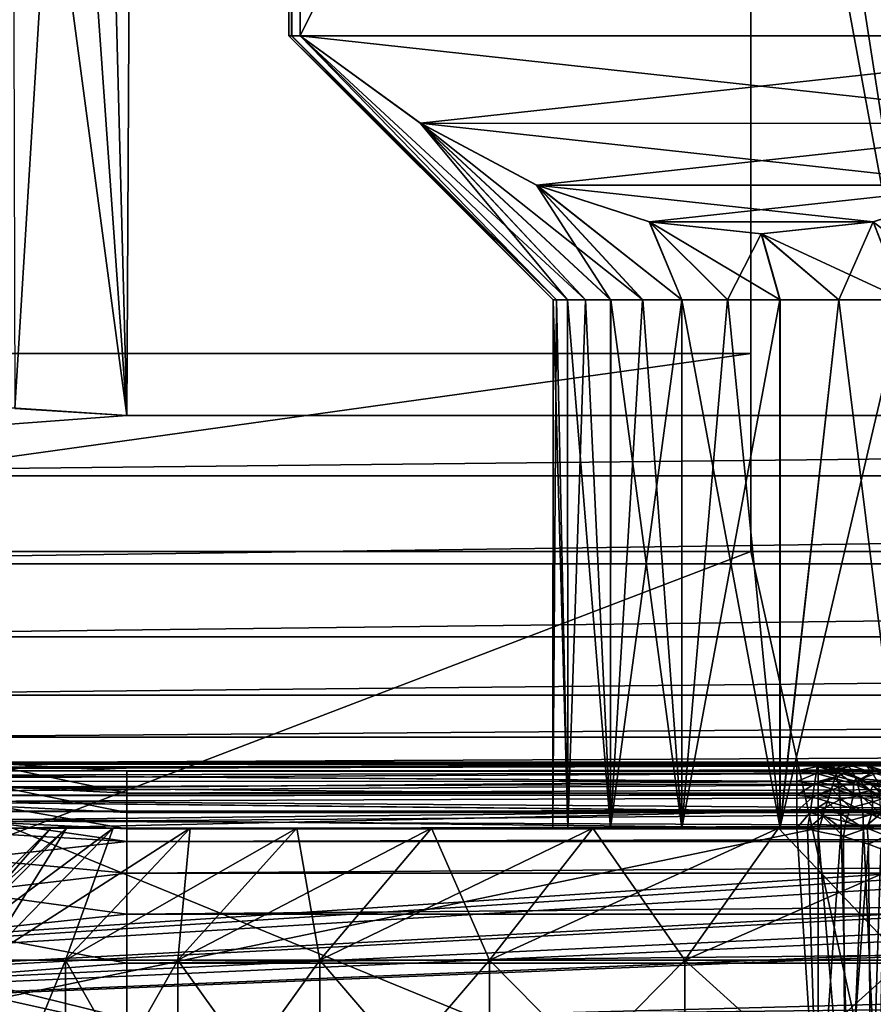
# Model space of a CAD drawing. Header units: metres. Extents: x -205 to 205, y -104 to 104.
# Tile 450 of 656: x -150.04 to -143.58, y 43.71 to 51.17. Entities that reach past the tile are written whole.
import ezdxf

# ---------------------------------------------------------------- set-up
doc = ezdxf.new("R2010")
doc.units = ezdxf.units.M
doc.layers.add('solid_01_2-CONSUMER_EHM_BOX_SW0001', color=7, linetype='CONTINUOUS')

msp = doc.modelspace()

# ---------------------------------------------------------------- linework, layer by layer
at = {"layer": 'solid_01_2-CONSUMER_EHM_BOX_SW0001'}
for points in [[(-200.010849, -74.958488), (-200.010773, 75.041512), (-0.010778, 75.04142)], [(-0.010849, -74.95858), (-200.010849, -74.958488), (-0.010778, 75.04142)], [(-147.999741, 51.048866, 24.502483), (-147.997742, 65.049026, 24.502483), (-147.976456, 65.049026, 23.649761)], [(-147.999741, 51.048866, 24.502483), (-147.97821, 51.048862, 25.355196), (-147.997742, 65.049026, 24.502483)], [(-147.978455, 51.048862, 23.649761), (-147.999741, 51.048866, 24.502483), (-147.976456, 65.049026, 23.649761)], [(-147.97821, 51.048862, 25.355196), (-147.976212, 65.049026, 25.355196), (-147.997742, 65.049026, 24.502483)], [(-147.978455, 51.048862, 23.649761), (-147.976456, 65.049026, 23.649761), (-147.912445, 65.049019, 22.799196)], [(-147.914444, 51.048855, 22.799168), (-147.978455, 51.048862, 23.649761), (-147.912445, 65.049019, 22.799196)], [(-147.97821, 51.048862, 25.355196), (-147.91394, 51.048855, 26.20577), (-147.976212, 65.049026, 25.355196)], [(-147.91394, 51.048855, 26.20577), (-147.911942, 65.049019, 26.205744), (-147.976212, 65.049026, 25.355196)], [(-147.914444, 51.048855, 22.799168), (-147.912445, 65.049019, 22.799196), (-140.934067, 51.047859, 10.704739)], [(-147.91394, 51.048855, 26.20577), (-140.928024, 65.048019, 38.29818), (-147.911942, 65.049019, 26.205744)], [(-147.91394, 51.048855, 26.20577), (-140.930038, 51.047859, 38.298161), (-140.928024, 65.048019, 38.29818)], [(-140.934067, 51.047859, 10.704739), (-147.912445, 65.049019, 22.799196), (-140.932053, 65.048019, 10.704722)], [(-91.959076, 42.820488, 75), (-76.402473, 63.637558, 75), (-185.602478, 63.645401, 75)], [(-92.726151, 42.986298, 75), (-91.959076, 42.820488, 75), (-185.602478, 63.645401, 75)], [(-93.500885, 43.041248, 75), (-92.726151, 42.986298, 75), (-185.602478, 63.645401, 75)], [(-168.500885, 43.051987, 75), (-93.500885, 43.041248, 75), (-185.602478, 63.645401, 75)], [(-143.002792, 59.142342, 67.982758), (-143.003662, 47.142342, 63.099998), (-144.50296, 56.79245, 67.02655)], [(-148.891342, 56.041489, 1.5), (-112.794594, 48.173843, 1.5), (-133.405136, 57.958969, 1.5)], [(-144.503067, 55.29245, 66.416206), (-144.50296, 56.79245, 67.02655), (-143.003662, 47.142342, 63.099998)], [(-148.891342, 56.041489, 1.5), (-148.911224, 55.517876, 1.5), (-112.794594, 48.173843, 1.5)], [(-148.911377, 55.518421, 1.571667), (-165.087418, 55.867718, 1.571667), (-155.373291, 47.716602, 1.571667)], [(-148.911377, 55.518421, 1.571667), (-155.373291, 47.716602, 1.571667), (-148.968735, 55.000992, 1.571667)], [(-148.911224, 55.517876, 1.5), (-148.968536, 55.000568, 1.5), (-112.794594, 48.173843, 1.5)], [(-144.503067, 55.29245, 72), (-155.253555, 48.643223, 72), (-152.236069, 54.075378, 72)], [(-144.503067, 55.29245, 72), (-144.503555, 48.642452, 72), (-155.253555, 48.643223, 72)], [(-144.503067, 55.29245, 66.416206), (-143.003662, 47.142342, 63.099998), (-144.503662, 47.142452, 63.099998)], [(-144.503662, 47.142452, 69.5), (-144.503067, 55.29245, 66.416206), (-144.503662, 47.142452, 63.099998)], [(-144.503662, 47.142452, 69.5), (-144.503555, 48.642452, 69.5), (-144.503067, 55.29245, 66.416206)], [(-144.503067, 55.29245, 66.416206), (-144.503555, 48.642452, 72), (-144.503067, 55.29245, 72)], [(-144.503555, 48.642452, 69.5), (-144.503555, 48.642452, 72), (-144.503067, 55.29245, 66.416206)], [(-148.968735, 55.000992, 1.571667), (-155.373291, 47.716602, 1.571667), (-149.063507, 54.487854, 1.571667)], [(-148.968536, 55.000568, 1.5), (-149.063477, 54.488506, 1.5), (-112.794594, 48.173843, 1.5)], [(-149.063507, 54.487854, 1.571667), (-155.373291, 47.716602, 1.571667), (-149.195419, 53.983044, 1.571667)], [(-149.063477, 54.488506, 1.5), (-149.195862, 53.982655, 1.5), (-112.794594, 48.173843, 1.5)], [(-149.195419, 53.983044, 1.571667), (-155.373291, 47.716602, 1.571667), (-149.364777, 53.489285, 1.571667)], [(-149.195862, 53.982655, 1.5), (-149.364594, 53.489605, 1.5), (-149.22699, 48.173862, 1.5)], [(-149.195862, 53.982655, 1.5), (-149.22699, 48.173862, 1.5), (-112.794594, 48.173843, 1.5)], [(-149.364777, 53.489285, 1.571667), (-155.373291, 47.716602, 1.571667), (-149.569794, 53.009167, 1.571667)], [(-149.364594, 53.489605, 1.5), (-149.570175, 53.008263, 1.5), (-149.22699, 48.173862, 1.5)], [(-149.569794, 53.009167, 1.571667), (-155.373291, 47.716602, 1.571667), (-149.809189, 52.545361, 1.571667)], [(-149.570175, 53.008263, 1.5), (-149.809601, 52.544582, 1.5), (-149.22699, 48.173862, 1.5)], [(-149.809189, 52.545361, 1.571667), (-155.373291, 47.716602, 1.571667), (-153.253128, 49.477818, 1.571667)], [(-149.809189, 52.545361, 1.571667), (-153.253128, 49.477818, 1.571667), (-150.081726, 52.100334, 1.571667)], [(-149.809601, 52.544582, 1.5), (-150.082886, 52.099247, 1.5), (-150.07338, 48.225391, 1.5)], [(-149.809601, 52.544582, 1.5), (-150.07338, 48.225391, 1.5), (-149.22699, 48.173862, 1.5)], [(-145.972702, 49.048756, 25.407951), (-147.97821, 51.048862, 25.355196), (-147.999741, 51.048866, 24.502483)], [(-146.000214, 49.048759, 24.50219), (-147.999741, 51.048866, 24.502483), (-147.978455, 51.048862, 23.649761)], [(-146.000214, 49.048759, 24.50219), (-145.972702, 49.048756, 25.407951), (-147.999741, 51.048866, 24.502483)], [(-145.972977, 49.048759, 23.596422), (-147.978455, 51.048862, 23.649761), (-147.914444, 51.048855, 22.799168)], [(-145.972977, 49.048759, 23.596422), (-146.000214, 49.048759, 24.50219), (-147.978455, 51.048862, 23.649761)], [(-145.972702, 49.048756, 25.407951), (-147.91394, 51.048855, 26.20577), (-147.97821, 51.048862, 25.355196)], [(-141.843353, 50.385525, 12.28002), (-147.914444, 51.048855, 22.799168), (-140.934067, 51.047859, 10.704739)], [(-147.005356, 50.386261, 21.223886), (-147.914444, 51.048855, 22.799168), (-141.843353, 50.385525, 12.28002)], [(-145.891083, 49.048748, 22.693975), (-147.914444, 51.048855, 22.799168), (-147.005356, 50.386261, 21.223886)], [(-145.891083, 49.048748, 22.693975), (-145.972977, 49.048759, 23.596422), (-147.914444, 51.048855, 22.799168)], [(-147.004395, 50.386261, 27.780788), (-140.930038, 51.047859, 38.298161), (-147.91394, 51.048855, 26.20577)], [(-145.890564, 49.048748, 26.310373), (-145.754089, 49.048729, 27.206163), (-147.91394, 51.048855, 26.20577)], [(-147.004395, 50.386261, 27.780788), (-147.91394, 51.048855, 26.20577), (-145.754089, 49.048729, 27.206163)], [(-145.972702, 49.048756, 25.407951), (-145.890564, 49.048748, 26.310373), (-147.91394, 51.048855, 26.20577)], [(-141.839783, 50.385521, 36.723148), (-140.930038, 51.047859, 38.298161), (-147.004395, 50.386261, 27.780788)], [(-147.005356, 50.386261, 21.223886), (-141.843353, 50.385525, 12.28002), (-142.724045, 49.916538, 13.805831)], [(-147.005356, 50.386261, 21.223886), (-142.724045, 49.916538, 13.805831), (-146.124786, 49.917023, 19.698076)], [(-145.564819, 49.048706, 20.912197), (-147.005356, 50.386261, 21.223886), (-146.124786, 49.917023, 19.698076)], [(-145.754868, 49.048729, 21.798145), (-145.891083, 49.048748, 22.693975), (-147.005356, 50.386261, 21.223886)], [(-145.564819, 49.048706, 20.912197), (-145.754868, 49.048729, 21.798145), (-147.005356, 50.386261, 21.223886)], [(-147.004395, 50.386261, 27.780788), (-145.563766, 49.048706, 28.092056), (-145.320328, 49.048672, 28.964804)], [(-146.123383, 49.917023, 29.306341), (-147.004395, 50.386261, 27.780788), (-145.320328, 49.048672, 28.964804)], [(-147.004395, 50.386261, 27.780788), (-145.754089, 49.048729, 27.206163), (-145.563766, 49.048706, 28.092056)], [(-141.839783, 50.385521, 36.723148), (-147.004395, 50.386261, 27.780788), (-146.123383, 49.917023, 29.306341)], [(-141.839783, 50.385521, 36.723148), (-146.123383, 49.917023, 29.306341), (-142.720917, 49.916534, 35.197594)], [(-146.124786, 49.917023, 19.698076), (-142.724045, 49.916538, 13.805831), (-143.577332, 49.640446, 15.284208)], [(-146.124786, 49.917023, 19.698076), (-143.577332, 49.640446, 15.284208), (-145.271576, 49.640686, 18.219698)], [(-145.026199, 49.04863, 19.182869), (-146.124786, 49.917023, 19.698076), (-145.271576, 49.640686, 18.219698)], [(-145.32164, 49.048672, 20.039379), (-145.564819, 49.048706, 20.912197), (-146.124786, 49.917023, 19.698076)], [(-145.026199, 49.04863, 19.182869), (-145.32164, 49.048672, 20.039379), (-146.124786, 49.917023, 19.698076)], [(-146.123383, 49.917023, 29.306341), (-145.320328, 49.048672, 28.964804), (-145.024658, 49.04863, 29.821228)], [(-145.269745, 49.640686, 30.78447), (-146.123383, 49.917023, 29.306341), (-145.024658, 49.04863, 29.821228)], [(-142.720917, 49.916534, 35.197594), (-146.123383, 49.917023, 29.306341), (-145.269745, 49.640686, 30.78447)], [(-142.720917, 49.916534, 35.197594), (-145.269745, 49.640686, 30.78447), (-143.574646, 49.640446, 33.719463)], [(-142.809357, 49.048313, 15.250918), (-143.577332, 49.640446, 15.284208), (-142.724045, 49.916538, 13.805831)], [(-145.271576, 49.640686, 18.219698), (-143.577332, 49.640446, 15.284208), (-144.424469, 49.548206, 16.751953)], [(-144.679611, 49.04858, 18.34576), (-145.271576, 49.640686, 18.219698), (-144.424469, 49.548206, 16.751953)], [(-144.679611, 49.04858, 18.34576), (-145.026199, 49.04863, 19.182869), (-145.271576, 49.640686, 18.219698)], [(-145.269745, 49.640686, 30.78447), (-144.677811, 49.04858, 30.658234), (-144.281052, 49.048523, 31.472795)], [(-144.422211, 49.548206, 32.251968), (-145.269745, 49.640686, 30.78447), (-144.281052, 49.048523, 31.472795)], [(-145.269745, 49.640686, 30.78447), (-145.024658, 49.04863, 29.821228), (-144.677811, 49.04858, 30.658234)], [(-143.574646, 49.640446, 33.719463), (-145.269745, 49.640686, 30.78447), (-144.422211, 49.548206, 32.251968)], [(-143.838104, 49.048458, 16.741808), (-144.424469, 49.548206, 16.751953), (-143.577332, 49.640446, 15.284208)], [(-143.574646, 49.640446, 33.719463), (-144.422211, 49.548206, 32.251968), (-143.343765, 49.048389, 33.022778)], [(-143.346252, 49.048389, 15.980827), (-143.838104, 49.048458, 16.741808), (-143.577332, 49.640446, 15.284208)], [(-142.809357, 49.048313, 15.250918), (-143.346252, 49.048389, 15.980827), (-143.577332, 49.640446, 15.284208)], [(-144.283096, 49.048523, 17.531084), (-144.679611, 49.04858, 18.34576), (-144.424469, 49.548206, 16.751953)], [(-143.838104, 49.048458, 16.741808), (-144.283096, 49.048523, 17.531084), (-144.424469, 49.548206, 16.751953)], [(-144.422211, 49.548206, 32.251968), (-143.835831, 49.048458, 32.26194), (-143.343765, 49.048389, 33.022778)], [(-144.422211, 49.548206, 32.251968), (-144.281052, 49.048523, 31.472795), (-143.835831, 49.048458, 32.26194)], [(-146.000214, 49.048759, 24.50219), (-146.000778, 45.048763, 24.50219), (-145.888382, 45.048748, 26.323145)], [(-145.972977, 49.048759, 23.596422), (-145.888916, 45.048748, 22.681204), (-146.000778, 45.048763, 24.50219)], [(-145.972977, 49.048759, 23.596422), (-146.000778, 45.048763, 24.50219), (-146.000214, 49.048759, 24.50219)], [(-146.000214, 49.048759, 24.50219), (-145.888382, 45.048748, 26.323145), (-145.972702, 49.048756, 25.407951)], [(-145.891083, 49.048748, 22.693975), (-145.888916, 45.048748, 22.681204), (-145.972977, 49.048759, 23.596422)], [(-145.972702, 49.048756, 25.407951), (-145.888382, 45.048748, 26.323145), (-145.890564, 49.048748, 26.310373)], [(-145.754868, 49.048729, 21.798145), (-145.888916, 45.048748, 22.681204), (-145.891083, 49.048748, 22.693975)], [(-145.890564, 49.048748, 26.310373), (-145.888382, 45.048748, 26.323145), (-145.564377, 45.048702, 28.091911)], [(-145.890564, 49.048748, 26.310373), (-145.564377, 45.048702, 28.091911), (-145.754089, 49.048729, 27.206163)], [(-145.754868, 49.048729, 21.798145), (-145.56543, 45.048702, 20.912342), (-145.888916, 45.048748, 22.681204)], [(-145.564819, 49.048706, 20.912197), (-145.56543, 45.048702, 20.912342), (-145.754868, 49.048729, 21.798145)], [(-145.754089, 49.048729, 27.206163), (-145.564377, 45.048702, 28.091911), (-145.563766, 49.048706, 28.092056)], [(-145.32164, 49.048672, 20.039379), (-145.56543, 45.048702, 20.912342), (-145.564819, 49.048706, 20.912197)], [(-145.026199, 49.04863, 19.182869), (-145.56543, 45.048702, 20.912342), (-145.32164, 49.048672, 20.039379)], [(-145.026199, 49.04863, 19.182869), (-145.025665, 45.048626, 19.183325), (-145.56543, 45.048702, 20.912342)], [(-145.563766, 49.048706, 28.092056), (-145.564377, 45.048702, 28.091911), (-145.024124, 45.048626, 29.820772)], [(-145.563766, 49.048706, 28.092056), (-145.024124, 45.048626, 29.820772), (-145.320328, 49.048672, 28.964804)], [(-145.320328, 49.048672, 28.964804), (-145.024124, 45.048626, 29.820772), (-145.024658, 49.04863, 29.821228)], [(-144.679611, 49.04858, 18.34576), (-145.025665, 45.048626, 19.183325), (-145.026199, 49.04863, 19.182869)], [(-144.283096, 49.048523, 17.531084), (-145.025665, 45.048626, 19.183325), (-144.679611, 49.04858, 18.34576)], [(-144.283096, 49.048523, 17.531084), (-144.283615, 45.048519, 17.530996), (-145.025665, 45.048626, 19.183325)], [(-145.024658, 49.04863, 29.821228), (-145.024124, 45.048626, 29.820772), (-144.281586, 45.048519, 31.472883)], [(-145.024658, 49.04863, 29.821228), (-144.281586, 45.048519, 31.472883), (-144.677811, 49.04858, 30.658234)], [(-144.677811, 49.04858, 30.658234), (-144.281586, 45.048519, 31.472883), (-144.281052, 49.048523, 31.472795)], [(-143.838104, 49.048458, 16.741808), (-144.283615, 45.048519, 17.530996), (-144.283096, 49.048523, 17.531084)], [(-143.346252, 49.048389, 15.980827), (-144.283615, 45.048519, 17.530996), (-143.838104, 49.048458, 16.741808)], [(-143.346252, 49.048389, 15.980827), (-143.345764, 45.048386, 15.981392), (-144.283615, 45.048519, 17.530996)], [(-144.281052, 49.048523, 31.472795), (-144.281586, 45.048519, 31.472883), (-143.835831, 49.048458, 32.26194)], [(-143.835831, 49.048458, 32.26194), (-144.281586, 45.048519, 31.472883), (-143.343277, 45.048382, 33.022213)], [(-143.835831, 49.048458, 32.26194), (-143.343277, 45.048382, 33.022213), (-143.343765, 49.048389, 33.022778)], [(-155.253662, 47.143223, 69.5), (-155.253555, 48.643223, 69.5), (-144.503555, 48.642452, 69.5)], [(-155.253662, 47.143223, 69.5), (-144.503555, 48.642452, 69.5), (-144.503662, 47.142452, 69.5)], [(-155.253555, 48.643223, 69.5), (-155.253555, 48.643223, 72), (-144.503555, 48.642452, 72)], [(-155.253555, 48.643223, 69.5), (-144.503555, 48.642452, 72), (-144.503555, 48.642452, 69.5)], [(-150.101181, 48.231373, 1.571667), (-155.373291, 47.716602, 1.571667), (-149.22699, 48.173862, 1.571667)], [(-149.22699, 48.173862, 1.571667), (-155.373291, 47.716602, 1.571667), (-112.794594, 48.173843, 1.571667)], [(-112.794594, 48.173843, 1.571667), (-155.373291, 47.716602, 1.571667), (-106.648285, 47.716579, 1.571667)], [(-150.101181, 48.231373, 1.571667), (-149.22699, 48.173862, 1.571667), (-150.07338, 48.225391, 1.5)], [(-149.22699, 48.173862, 1.571667), (-149.22699, 48.173862, 1.5), (-150.07338, 48.225391, 1.5)], [(-112.794594, 48.173843, 1.571667), (-112.794594, 48.173843, 1.5), (-149.22699, 48.173862, 1.5)], [(-149.22699, 48.173862, 1.571667), (-112.794594, 48.173843, 1.571667), (-149.22699, 48.173862, 1.5)], [(-106.648285, 47.716579, 1.571667), (-155.373291, 47.716602, 1.571667), (-154.474762, 47.049023, 1.571667)], [(-106.648285, 47.716579, 1.571667), (-154.474762, 47.049023, 1.571667), (-107.546822, 47.049, 1.571667)], [(-155.253662, 47.143223, 63.099998), (-144.503662, 47.142452, 63.099998), (-156.500961, 42.550266, 63.099998)], [(-144.503662, 47.142452, 63.099998), (-143.483047, 42.548405, 63.099998), (-156.500961, 42.550266, 63.099998)], [(-144.503662, 47.142452, 69.5), (-144.503662, 47.142452, 63.099998), (-155.253662, 47.143223, 63.099998)], [(-155.253662, 47.143223, 69.5), (-144.503662, 47.142452, 69.5), (-155.253662, 47.143223, 63.099998)], [(-144.503662, 47.142452, 63.099998), (-143.003662, 47.142342, 63.099998), (-143.483047, 42.548405, 63.099998)], [(-107.546822, 47.049, 1.571667), (-154.474762, 47.049023, 1.571667), (-153.518387, 46.496609, 1.571667)], [(-107.546822, 47.049, 1.571667), (-153.518387, 46.496609, 1.571667), (-108.503197, 46.496586, 1.571667)], [(-108.503197, 46.496586, 1.571667), (-153.518387, 46.496609, 1.571667), (-152.497147, 46.056797, 1.571667)], [(-108.503197, 46.496586, 1.571667), (-152.497147, 46.056797, 1.571667), (-109.524437, 46.056778, 1.571667)], [(-109.524437, 46.056778, 1.571667), (-152.497147, 46.056797, 1.571667), (-151.432129, 45.73727, 1.571667)], [(-109.524437, 46.056778, 1.571667), (-151.432129, 45.73727, 1.571667), (-110.589455, 45.737251, 1.571667)], [(-110.589455, 45.737251, 1.571667), (-151.432129, 45.73727, 1.571667), (-150.344421, 45.545696, 1.571667)], [(-110.589455, 45.737251, 1.571667), (-150.344421, 45.545696, 1.571667), (-111.67717, 45.545681, 1.571667)], [(-168.500549, 45.405724, 46.146633), (-168.500534, 45.485195, 46.25034), (-138.215973, 45.480637, 46.249954)], [(-168.500549, 45.405724, 46.146633), (-138.215973, 45.480637, 46.249954), (-138.215988, 45.401176, 46.14642)], [(-168.500534, 45.535084, 46.371098), (-168.500519, 45.551987, 46.5), (-138.215958, 45.530617, 46.370613)], [(-168.500534, 45.485195, 46.25034), (-168.500534, 45.535084, 46.371098), (-138.215958, 45.530617, 46.370613)], [(-168.500534, 45.485195, 46.25034), (-138.215958, 45.530617, 46.370613), (-138.215973, 45.480637, 46.249954)], [(-168.500519, 45.551987, 46.5), (-138.215958, 45.547649, 46.5), (-138.215958, 45.530617, 46.370613)], [(-138.558212, 45.547699, 46.681751), (-138.215958, 45.547649, 46.5), (-168.500519, 45.551987, 46.5)], [(-147.957275, 45.549046, 47.5), (-139.892242, 45.54789, 47.5), (-168.500519, 45.551987, 46.5)], [(-139.069595, 45.547771, 46.97401), (-168.500519, 45.551987, 46.5), (-139.892242, 45.54789, 47.5)], [(-147.957275, 45.549046, 47.5), (-168.500519, 45.551987, 46.5), (-156.022308, 45.550198, 47.5)], [(-138.558212, 45.547699, 46.681751), (-168.500519, 45.551987, 46.5), (-139.069595, 45.547771, 46.97401)], [(-144.155853, 45.531464, 56.62941), (-156.022324, 45.535049, 56.62215), (-156.022339, 45.486233, 56.744694)], [(-156.022339, 45.486233, 55.255306), (-156.022324, 45.535049, 55.377846), (-143.993317, 45.531441, 55.37059)], [(-156.022324, 45.533173, 47.629364), (-156.022339, 45.483204, 47.750015), (-139.892242, 45.530865, 47.629364)], [(-144.155853, 45.48151, 56.75), (-144.155853, 45.531464, 56.62941), (-156.022339, 45.486233, 56.744694)], [(-156.022339, 45.486233, 55.255306), (-143.993317, 45.531441, 55.37059), (-143.993317, 45.481491, 55.25)], [(-156.022339, 45.483204, 47.750015), (-139.892242, 45.480885, 47.750031), (-139.892242, 45.530865, 47.629364)], [(-144.155869, 45.402054, 56.853554), (-156.022339, 45.486233, 56.744694), (-156.022339, 45.403553, 56.853752)], [(-144.155869, 45.402054, 56.853554), (-144.155853, 45.48151, 56.75), (-156.022339, 45.486233, 56.744694)], [(-156.022339, 45.486233, 55.255306), (-143.993317, 45.481491, 55.25), (-143.993332, 45.402031, 55.146446)], [(-156.022339, 45.403553, 55.146248), (-156.022339, 45.486233, 55.255306), (-143.993332, 45.402031, 55.146446)], [(-156.022339, 45.483204, 47.750015), (-156.022339, 45.403553, 47.853752), (-139.892242, 45.480885, 47.750031)], [(-156.022339, 45.403553, 47.853752), (-139.892258, 45.401432, 47.853565), (-139.892242, 45.480885, 47.750031)], [(-156.022324, 45.533173, 47.629364), (-147.957275, 45.549046, 47.5), (-156.022308, 45.550198, 47.5)], [(-156.022324, 45.535049, 55.377846), (-156.022308, 45.550198, 55.5), (-143.993317, 45.531441, 55.37059)], [(-150.089081, 45.549351, 56.5), (-156.022324, 45.535049, 56.62215), (-144.155853, 45.5485, 56.5)], [(-156.022324, 45.533173, 47.629364), (-139.892242, 45.54789, 47.5), (-147.957275, 45.549046, 47.5)], [(-144.155853, 45.531464, 56.62941), (-144.155853, 45.5485, 56.5), (-156.022324, 45.535049, 56.62215)], [(-156.022324, 45.533173, 47.629364), (-139.892242, 45.530865, 47.629364), (-139.892242, 45.54789, 47.5)], [(-156.022308, 45.550198, 55.5), (-150.089081, 45.549351, 56.5), (-150.007813, 45.549339, 55.5)], [(-156.022308, 45.550198, 55.5), (-150.007813, 45.549339, 55.5), (-143.993317, 45.531441, 55.37059)], [(-149.22699, 45.313629, 1.656828), (-149.22699, 45.479523, 1.571667), (-150.344421, 45.545696, 1.571667)], [(-111.67717, 45.545681, 1.571667), (-150.344421, 45.545696, 1.571667), (-149.22699, 45.479523, 1.571667)], [(-150.195572, 45.361969, 1.656828), (-149.22699, 45.313629, 1.656828), (-150.344421, 45.545696, 1.571667)], [(-150.007813, 45.549339, 55.5), (-150.089081, 45.549351, 56.5), (-144.155853, 45.5485, 56.5)], [(-150.007813, 45.549339, 55.5), (-144.155853, 45.5485, 56.5), (-143.997528, 45.548477, 56.012169)], [(-150.007813, 45.549339, 55.5), (-143.997528, 45.548477, 56.012169), (-143.993317, 45.548477, 55.5)], [(-150.007813, 45.549339, 55.5), (-143.993317, 45.548477, 55.5), (-143.993317, 45.531441, 55.37059)], [(-111.67717, 45.545681, 1.571667), (-149.22699, 45.479523, 1.571667), (-112.794601, 45.479507, 1.571667)], [(-112.794601, 45.479507, 1.571667), (-149.22699, 45.479523, 1.571667), (-149.22699, 45.313629, 1.656828)], [(-112.794601, 45.31361, 1.656828), (-112.794601, 45.479507, 1.571667), (-149.22699, 45.313629, 1.656828)], [(-144.009521, 45.462517, 56.763184), (-144.155853, 45.48151, 56.75), (-144.155869, 45.402054, 56.853554)], [(-143.998291, 45.536003, 56.523033), (-144.155853, 45.5485, 56.5), (-144.155853, 45.531464, 56.62941)], [(-143.997528, 45.548477, 56.012169), (-144.155853, 45.5485, 56.5), (-143.998291, 45.536003, 56.523033)], [(-144.001587, 45.514423, 56.647858), (-143.998291, 45.536003, 56.523033), (-144.155853, 45.531464, 56.62941)], [(-144.001587, 45.514423, 56.647858), (-144.155853, 45.531464, 56.62941), (-144.155853, 45.48151, 56.75)], [(-144.009521, 45.462517, 56.763184), (-144.001587, 45.514423, 56.647858), (-144.155853, 45.48151, 56.75)], [(-143.851959, 45.475975, 56.659489), (-144.001587, 45.514423, 56.647858), (-144.009521, 45.462517, 56.763184)], [(-143.844772, 45.498905, 56.545731), (-143.998291, 45.536003, 56.523033), (-144.001587, 45.514423, 56.647858)], [(-143.851959, 45.475975, 56.659489), (-143.844772, 45.498905, 56.545731), (-144.001587, 45.514423, 56.647858)], [(-143.997528, 45.548477, 56.012169), (-143.998291, 45.536003, 56.523033), (-143.821121, 45.54845, 55.53059)], [(-143.655182, 45.532009, 55.601807), (-143.821121, 45.54845, 55.53059), (-143.998291, 45.536003, 56.523033)], [(-143.655182, 45.532009, 55.601807), (-143.998291, 45.536003, 56.523033), (-143.844772, 45.498905, 56.545731)], [(-143.993317, 45.548477, 55.5), (-143.997528, 45.548477, 56.012169), (-143.821121, 45.54845, 55.53059)], [(-143.851364, 45.439373, 55.200768), (-143.993332, 45.402031, 55.146446), (-143.993317, 45.481491, 55.25)], [(-143.905869, 45.548466, 55.507713), (-143.993317, 45.548477, 55.5), (-143.821121, 45.54845, 55.53059)], [(-143.886414, 45.535927, 55.398159), (-143.993317, 45.531441, 55.37059), (-143.993317, 45.548477, 55.5)], [(-143.905869, 45.548466, 55.507713), (-143.886414, 45.535927, 55.398159), (-143.993317, 45.548477, 55.5)], [(-143.886414, 45.535927, 55.398159), (-143.867935, 45.498943, 55.294109), (-143.993317, 45.531441, 55.37059)], [(-143.867935, 45.498943, 55.294109), (-143.993317, 45.481491, 55.25), (-143.993317, 45.531441, 55.37059)], [(-143.867935, 45.498943, 55.294109), (-143.851364, 45.439373, 55.200768), (-143.993317, 45.481491, 55.25)], [(-143.905869, 45.548466, 55.507713), (-143.821121, 45.54845, 55.53059), (-143.779144, 45.533298, 55.415886)], [(-143.905869, 45.548466, 55.507713), (-143.779144, 45.533298, 55.415886), (-143.886414, 45.535927, 55.398159)], [(-143.886414, 45.535927, 55.398159), (-143.779144, 45.533298, 55.415886), (-143.867935, 45.498943, 55.294109)], [(-143.867935, 45.498943, 55.294109), (-143.779144, 45.533298, 55.415886), (-143.737045, 45.48447, 55.300785)], [(-143.867935, 45.498943, 55.294109), (-143.737045, 45.48447, 55.300785), (-143.851364, 45.439373, 55.200768)], [(-143.706787, 45.42865, 56.624752), (-143.844772, 45.498905, 56.545731), (-143.851959, 45.475975, 56.659489)], [(-143.851364, 45.439373, 55.200768), (-143.737045, 45.48447, 55.300785), (-143.699646, 45.401764, 55.198322)], [(-143.497528, 45.481972, 55.687531), (-143.655182, 45.532009, 55.601807), (-143.844772, 45.498905, 56.545731)], [(-143.666763, 45.422306, 56.563431), (-143.497528, 45.481972, 55.687531), (-143.844772, 45.498905, 56.545731)], [(-143.706787, 45.42865, 56.624752), (-143.666763, 45.422306, 56.563431), (-143.844772, 45.498905, 56.545731)], [(-143.62886, 45.520191, 55.479721), (-143.821121, 45.54845, 55.53059), (-143.655182, 45.532009, 55.601807)], [(-143.779144, 45.533298, 55.415886), (-143.821121, 45.54845, 55.53059), (-143.62886, 45.520191, 55.479721)], [(-143.779144, 45.533298, 55.415886), (-143.584778, 45.47102, 55.36565), (-143.737045, 45.48447, 55.300785)], [(-143.779144, 45.533298, 55.415886), (-143.62886, 45.520191, 55.479721), (-143.584778, 45.47102, 55.36565)], [(-143.584778, 45.47102, 55.36565), (-143.699646, 45.401764, 55.198322), (-143.737045, 45.48447, 55.300785)], [(-143.666763, 45.422306, 56.563431), (-143.353714, 45.397842, 55.785149), (-143.497528, 45.481972, 55.687531)], [(-143.489243, 45.481182, 55.553043), (-143.655182, 45.532009, 55.601807), (-143.497528, 45.481972, 55.687531)], [(-143.62886, 45.520191, 55.479721), (-143.655182, 45.532009, 55.601807), (-143.489243, 45.481182, 55.553043)], [(-143.62886, 45.520191, 55.479721), (-143.444611, 45.430622, 55.440567), (-143.584778, 45.47102, 55.36565)], [(-143.62886, 45.520191, 55.479721), (-143.489243, 45.481182, 55.553043), (-143.444611, 45.430622, 55.440567)], [(-168.500565, 45.302097, 46.067051), (-168.500549, 45.405724, 46.146633), (-138.215988, 45.401176, 46.14642)], [(-144.021561, 45.383614, 56.861607), (-144.009521, 45.462517, 56.763184), (-144.155869, 45.402054, 56.853554)], [(-143.868042, 45.424549, 56.771297), (-144.009521, 45.462517, 56.763184), (-144.021561, 45.383614, 56.861607)], [(-143.892746, 45.345505, 56.869202), (-143.868042, 45.424549, 56.771297), (-144.021561, 45.383614, 56.861607)], [(-143.868042, 45.424549, 56.771297), (-143.851959, 45.475975, 56.659489), (-144.009521, 45.462517, 56.763184)], [(-143.851364, 45.439373, 55.200768), (-143.837524, 45.360199, 55.122814), (-143.993332, 45.402031, 55.146446)], [(-143.726944, 45.302303, 56.838989), (-143.868042, 45.424549, 56.771297), (-143.892746, 45.345505, 56.869202)], [(-143.72522, 45.383785, 56.742485), (-143.851959, 45.475975, 56.659489), (-143.868042, 45.424549, 56.771297)], [(-143.726944, 45.302303, 56.838989), (-143.72522, 45.383785, 56.742485), (-143.868042, 45.424549, 56.771297)], [(-143.72522, 45.383785, 56.742485), (-143.706787, 45.42865, 56.624752), (-143.851959, 45.475975, 56.659489)], [(-143.851364, 45.439373, 55.200768), (-143.699646, 45.401764, 55.198322), (-143.837524, 45.360199, 55.122814)], [(-143.72522, 45.383785, 56.742485), (-143.597763, 45.334381, 56.692596), (-143.706787, 45.42865, 56.624752)], [(-143.706787, 45.42865, 56.624752), (-143.579468, 45.37019, 56.564522), (-143.666763, 45.422306, 56.563431)], [(-143.597763, 45.334381, 56.692596), (-143.579468, 45.37019, 56.564522), (-143.706787, 45.42865, 56.624752)], [(-143.584778, 45.47102, 55.36565), (-143.536224, 45.38559, 55.269169), (-143.699646, 45.401764, 55.198322)], [(-143.666763, 45.422306, 56.563431), (-143.579468, 45.37019, 56.564522), (-143.353714, 45.397842, 55.785149)], [(-143.584778, 45.47102, 55.36565), (-143.444611, 45.430622, 55.440567), (-143.536224, 45.38559, 55.269169)], [(-168.500565, 45.302097, 46.067051), (-138.215988, 45.401176, 46.14642), (-138.216003, 45.297653, 46.06699)], [(-156.022339, 45.403553, 47.853752), (-156.022354, 45.294418, 47.936298), (-139.892258, 45.401432, 47.853565)], [(-144.155869, 45.402054, 56.853554), (-156.022339, 45.403553, 56.853752), (-156.022354, 45.300228, 56.932995)], [(-156.022354, 45.300213, 55.066994), (-156.022339, 45.403553, 55.146248), (-143.993347, 45.298477, 55.066986)], [(-144.155884, 45.2985, 56.933014), (-144.155869, 45.402054, 56.853554), (-156.022354, 45.300228, 56.932995)], [(-156.022354, 45.294418, 47.936298), (-139.892273, 45.297905, 47.933002), (-139.892258, 45.401432, 47.853565)], [(-156.022339, 45.403553, 55.146248), (-143.993332, 45.402031, 55.146446), (-143.993347, 45.298477, 55.066986)], [(-150.210236, 45.215366, 1.771438), (-149.22699, 45.166294, 1.771438), (-150.195572, 45.361969, 1.656828)], [(-149.22699, 45.166294, 1.771438), (-149.22699, 45.313629, 1.656828), (-150.195572, 45.361969, 1.656828)], [(-144.021561, 45.383614, 56.861607), (-144.155869, 45.402054, 56.853554), (-144.155884, 45.2985, 56.933014)], [(-144.036957, 45.282787, 56.936802), (-144.021561, 45.383614, 56.861607), (-144.155884, 45.2985, 56.933014)], [(-143.892746, 45.345505, 56.869202), (-144.021561, 45.383614, 56.861607), (-144.036957, 45.282787, 56.936802)], [(-143.922745, 45.249599, 56.940426), (-143.892746, 45.345505, 56.869202), (-144.036957, 45.282787, 56.936802)], [(-143.837524, 45.360199, 55.122814), (-143.993347, 45.298477, 55.066986), (-143.993332, 45.402031, 55.146446)], [(-143.837524, 45.360199, 55.122814), (-143.827118, 45.265396, 55.064167), (-143.993347, 45.298477, 55.066986)], [(-143.748566, 45.203724, 56.915699), (-143.892746, 45.345505, 56.869202), (-143.922745, 45.249599, 56.940426)], [(-143.748566, 45.203724, 56.915699), (-143.726944, 45.302303, 56.838989), (-143.892746, 45.345505, 56.869202)], [(-143.837524, 45.360199, 55.122814), (-143.699646, 45.401764, 55.198322), (-143.672592, 45.298462, 55.123875)], [(-143.837524, 45.360199, 55.122814), (-143.672592, 45.298462, 55.123875), (-143.827118, 45.265396, 55.064167)], [(-143.726944, 45.302303, 56.838989), (-143.597763, 45.334381, 56.692596), (-143.72522, 45.383785, 56.742485)], [(-143.726944, 45.302303, 56.838989), (-143.578735, 45.248821, 56.78252), (-143.597763, 45.334381, 56.692596)], [(-143.699646, 45.401764, 55.198322), (-143.528168, 45.279408, 55.182568), (-143.672592, 45.298462, 55.123875)], [(-143.699646, 45.401764, 55.198322), (-143.536224, 45.38559, 55.269169), (-143.528168, 45.279408, 55.182568)], [(-143.597763, 45.334381, 56.692596), (-143.48761, 45.279144, 56.626411), (-143.579468, 45.37019, 56.564522)], [(-143.578735, 45.248821, 56.78252), (-143.48761, 45.279144, 56.626411), (-143.597763, 45.334381, 56.692596)], [(-143.579468, 45.37019, 56.564522), (-143.288818, 45.343121, 55.837555), (-143.353714, 45.397842, 55.785149)], [(-143.579468, 45.37019, 56.564522), (-143.493088, 45.30751, 56.560303), (-143.288818, 45.343121, 55.837555)], [(-143.48761, 45.279144, 56.626411), (-143.493088, 45.30751, 56.560303), (-143.579468, 45.37019, 56.564522)], [(-168.50058, 45.181396, 46.017036), (-168.500565, 45.302097, 46.067051), (-138.216003, 45.297653, 46.06699)], [(-168.50058, 45.181396, 46.017036), (-138.216003, 45.297653, 46.06699), (-138.216019, 45.176987, 46.017017)], [(-144.155899, 45.17791, 56.982964), (-156.022354, 45.300228, 56.932995), (-156.022385, 45.179562, 56.982975)], [(-156.022385, 45.179562, 55.017025), (-156.022354, 45.300213, 55.066994), (-143.993362, 45.177887, 55.017036)], [(-156.022354, 45.294418, 47.936298), (-156.022385, 45.171856, 47.984974), (-139.892288, 45.177254, 47.982975)], [(-144.155899, 45.17791, 56.982964), (-144.155884, 45.2985, 56.933014), (-156.022354, 45.300228, 56.932995)], [(-156.022354, 45.300213, 55.066994), (-143.993347, 45.298477, 55.066986), (-143.993362, 45.177887, 55.017036)], [(-156.022354, 45.294418, 47.936298), (-139.892288, 45.177254, 47.982975), (-139.892273, 45.297905, 47.933002)], [(-112.794601, 45.31361, 1.656828), (-149.22699, 45.313629, 1.656828), (-149.22699, 45.166294, 1.771438)], [(-112.794601, 45.166275, 1.771438), (-112.794601, 45.31361, 1.656828), (-149.22699, 45.166294, 1.771438)], [(-144.036957, 45.282787, 56.936802), (-144.155884, 45.2985, 56.933014), (-144.155899, 45.17791, 56.982964)], [(-144.054703, 45.166512, 56.983944), (-144.036957, 45.282787, 56.936802), (-144.155899, 45.17791, 56.982964)], [(-143.922745, 45.249599, 56.940426), (-144.036957, 45.282787, 56.936802), (-144.054703, 45.166512, 56.983944)], [(-143.827118, 45.265396, 55.064167), (-143.993362, 45.177887, 55.017036), (-143.993347, 45.298477, 55.066986)], [(-143.827118, 45.265396, 55.064167), (-143.820663, 45.159714, 55.027756), (-143.993362, 45.177887, 55.017036)], [(-143.827118, 45.265396, 55.064167), (-143.672592, 45.298462, 55.123875), (-143.655914, 45.177795, 55.076763)], [(-143.827118, 45.265396, 55.064167), (-143.655914, 45.177795, 55.076763), (-143.820663, 45.159714, 55.027756)], [(-143.748566, 45.203724, 56.915699), (-143.578735, 45.248821, 56.78252), (-143.726944, 45.302303, 56.838989)], [(-143.672592, 45.298462, 55.123875), (-143.522293, 45.157406, 55.132813), (-143.655914, 45.177795, 55.076763)], [(-143.672592, 45.298462, 55.123875), (-143.528168, 45.279408, 55.182568), (-143.522293, 45.157406, 55.132813)], [(-143.578735, 45.248821, 56.78252), (-143.450668, 45.188404, 56.705757), (-143.48761, 45.279144, 56.626411)], [(-168.50058, 45.181396, 46.017036), (-138.216034, 45.047649, 46), (-168.500595, 45.051987, 46)], [(-168.50058, 45.181396, 46.017036), (-138.216019, 45.176987, 46.017017), (-138.216034, 45.047649, 46)], [(-150.222534, 45.09251, 1.911433), (-149.22699, 45.042824, 1.911433), (-150.210236, 45.215366, 1.771438)], [(-149.22699, 45.042824, 1.911433), (-149.22699, 45.166294, 1.771438), (-150.210236, 45.215366, 1.771438)], [(-143.95697, 45.140133, 56.98489), (-143.922745, 45.249599, 56.940426), (-144.054703, 45.166512, 56.983944)], [(-143.784439, 45.096733, 56.96526), (-143.922745, 45.249599, 56.940426), (-143.95697, 45.140133, 56.98489)], [(-143.784439, 45.096733, 56.96526), (-143.748566, 45.203724, 56.915699), (-143.922745, 45.249599, 56.940426)], [(-143.784439, 45.096733, 56.96526), (-143.589386, 45.151096, 56.860191), (-143.748566, 45.203724, 56.915699)], [(-143.748566, 45.203724, 56.915699), (-143.589386, 45.151096, 56.860191), (-143.578735, 45.248821, 56.78252)], [(-143.589386, 45.151096, 56.860191), (-143.450668, 45.188404, 56.705757), (-143.578735, 45.248821, 56.78252)], [(-143.589386, 45.151096, 56.860191), (-143.449677, 45.090599, 56.782063), (-143.450668, 45.188404, 56.705757)], [(-144.155899, 45.17791, 56.982964), (-156.022385, 45.179562, 56.982975), (-156.0224, 45.050198, 57)], [(-156.022385, 45.179562, 55.017025), (-143.993378, 45.048477, 55), (-156.0224, 45.050198, 55)], [(-144.155899, 45.17791, 56.982964), (-156.0224, 45.050198, 57), (-150.089157, 45.049351, 57)], [(-139.892288, 45.177254, 47.982975), (-156.0224, 45.050198, 48), (-139.892303, 45.04789, 48)], [(-156.022385, 45.171856, 47.984974), (-156.0224, 45.050198, 48), (-139.892288, 45.177254, 47.982975)], [(-156.022385, 45.179562, 55.017025), (-143.993362, 45.177887, 55.017036), (-143.993378, 45.048477, 55)], [(-144.155899, 45.17791, 56.982964), (-150.089157, 45.049351, 57), (-144.155914, 45.0485, 57)], [(-112.794601, 45.166275, 1.771438), (-149.22699, 45.166294, 1.771438), (-149.22699, 45.042824, 1.911433)], [(-112.794601, 45.042809, 1.911433), (-112.794601, 45.166275, 1.771438), (-149.22699, 45.042824, 1.911433)], [(-144.054703, 45.166512, 56.983944), (-144.155899, 45.17791, 56.982964), (-144.155914, 45.0485, 57)], [(-144.054703, 45.166512, 56.983944), (-144.155914, 45.0485, 57), (-144.073685, 45.042252, 57)], [(-143.95697, 45.140133, 56.98489), (-144.054703, 45.166512, 56.983944), (-144.073685, 45.042252, 57)], [(-143.95697, 45.140133, 56.98489), (-144.073685, 45.042252, 57), (-143.993393, 45.023705, 57)], [(-143.801331, 44.984661, 56.98138), (-143.95697, 45.140133, 56.98489), (-143.993393, 45.023705, 57)], [(-143.818497, 45.04845, 55.015411), (-143.993378, 45.048477, 55), (-143.993362, 45.177887, 55.017036)], [(-143.820663, 45.159714, 55.027756), (-143.818497, 45.04845, 55.015411), (-143.993362, 45.177887, 55.017036)], [(-143.784439, 45.096733, 56.96526), (-143.95697, 45.140133, 56.98489), (-143.801331, 44.984661, 56.98138)], [(-143.820663, 45.159714, 55.027756), (-143.655914, 45.177795, 55.076763), (-143.648987, 45.048428, 55.061176)], [(-143.820663, 45.159714, 55.027756), (-143.648987, 45.048428, 55.061176), (-143.818497, 45.04845, 55.015411)], [(-143.784439, 45.096733, 56.96526), (-143.622818, 45.047829, 56.916115), (-143.589386, 45.151096, 56.860191)], [(-143.655914, 45.177795, 55.076763), (-143.522293, 45.157406, 55.132813), (-143.648987, 45.048428, 55.061176)], [(-143.522293, 45.157406, 55.132813), (-143.498306, 45.041496, 55.131153), (-143.648987, 45.048428, 55.061176)], [(-143.622818, 45.047829, 56.916115), (-143.449677, 45.090599, 56.782063), (-143.589386, 45.151096, 56.860191)], [(-168.500885, 43.051987, 46), (-168.500595, 45.051987, 46), (-138.216034, 45.047649, 46)], [(-168.500885, 43.051987, 46), (-138.216034, 45.047649, 46), (-137.610992, 45.033165, 46)], [(-168.500885, 43.051987, 46), (-128.324265, 44.714428, 46), (-93.500595, 45.041248, 46)], [(-93.500885, 43.041248, 46), (-168.500885, 43.051987, 46), (-93.500595, 45.041248, 46)], [(-168.500885, 43.051987, 46), (-137.610992, 45.033165, 46), (-136.937759, 44.987762, 46)], [(-156.0224, 45.050198, 55), (-143.993378, 45.048477, 55), (-156.000931, 42.550194, 55)], [(-156.0224, 45.050198, 48), (-156.000931, 42.550194, 48), (-144.739212, 42.548584, 48)], [(-139.892303, 45.04789, 48), (-156.0224, 45.050198, 48), (-144.739212, 42.548584, 48)], [(-150.089157, 45.049351, 57), (-156.000931, 42.550194, 57), (-143.993744, 42.548477, 57)], [(-143.993378, 45.048477, 55), (-143.993744, 42.548477, 55), (-156.000931, 42.550194, 55)], [(-150.800735, 44.04945, 24.5), (-149.800598, 45.049309, 24.5), (-149.682388, 45.04929, 22.395058)], [(-150.800735, 44.04945, 24.5), (-150.676239, 44.049435, 26.716896), (-149.800598, 45.049309, 24.5)], [(-150.676239, 44.049435, 22.283104), (-150.800735, 44.04945, 24.5), (-149.682388, 45.04929, 22.395058)], [(-150.676239, 44.049435, 26.716896), (-149.682388, 45.04929, 26.604942), (-149.800598, 45.049309, 24.5)], [(-150.676239, 44.049435, 26.716896), (-150.304306, 44.049381, 28.905914), (-149.682388, 45.04929, 26.604942)], [(-150.676239, 44.049435, 22.283104), (-149.682388, 45.04929, 22.395058), (-149.329239, 45.04924, 20.316586)], [(-150.304306, 44.049381, 20.094086), (-150.676239, 44.049435, 22.283104), (-149.329239, 45.04924, 20.316586)], [(-150.222534, 45.09251, 1.911433), (-150.394135, 45.015472, 2.071429), (-149.22699, 44.947765, 2.071429)], [(-150.304306, 44.049381, 28.905914), (-149.329239, 45.04924, 28.683414), (-149.682388, 45.04929, 26.604942)], [(-150.304306, 44.049381, 28.905914), (-149.689636, 44.049294, 31.039526), (-149.329239, 45.04924, 28.683414)], [(-150.304306, 44.049381, 20.094086), (-149.329239, 45.04924, 20.316586), (-148.74559, 45.049156, 18.290724)], [(-149.689636, 44.049294, 17.960474), (-150.304306, 44.049381, 20.094086), (-148.74559, 45.049156, 18.290724)], [(-150.222534, 45.09251, 1.911433), (-149.22699, 44.947765, 2.071429), (-149.22699, 45.042824, 1.911433)], [(-144.155914, 45.0485, 57), (-150.089157, 45.049351, 57), (-143.993744, 42.548477, 57)], [(-149.682388, 45.04929, 22.395058), (-149.800598, 45.049309, 24.5), (-149.682388, 45.04929, 26.604942)], [(-149.689636, 44.049294, 31.039526), (-148.74559, 45.049156, 30.709276), (-149.329239, 45.04924, 28.683414)], [(-149.689636, 44.049294, 31.039526), (-148.83992, 44.049171, 33.090897), (-148.74559, 45.049156, 30.709276)], [(-149.689636, 44.049294, 17.960474), (-148.74559, 45.049156, 18.290724), (-147.938797, 45.049042, 16.342949)], [(-148.83992, 44.049171, 15.909102), (-149.689636, 44.049294, 17.960474), (-147.938797, 45.049042, 16.342949)], [(-149.682388, 45.04929, 22.395058), (-149.682388, 45.04929, 26.604942), (-149.329239, 45.04924, 28.683414)], [(-149.329239, 45.04924, 20.316586), (-149.682388, 45.04929, 22.395058), (-149.329239, 45.04924, 28.683414)], [(-149.329239, 45.04924, 20.316586), (-149.329239, 45.04924, 28.683414), (-148.74559, 45.049156, 30.709276)], [(-148.74559, 45.049156, 18.290724), (-149.329239, 45.04924, 20.316586), (-148.74559, 45.049156, 30.709276)], [(-112.794601, 45.042809, 1.911433), (-149.22699, 45.042824, 1.911433), (-149.22699, 44.947765, 2.071429)], [(-112.794601, 44.94775, 2.071429), (-112.794601, 45.042809, 1.911433), (-149.22699, 44.947765, 2.071429)], [(-148.83992, 44.049171, 33.090897), (-147.938797, 45.049042, 32.657051), (-148.74559, 45.049156, 30.709276)], [(-148.83992, 44.049171, 33.090897), (-147.765884, 44.049015, 35.034237), (-147.938797, 45.049042, 32.657051)], [(-148.83992, 44.049171, 15.909102), (-147.938797, 45.049042, 16.342949), (-146.918976, 45.048897, 14.497756)], [(-147.765884, 44.049015, 13.965765), (-148.83992, 44.049171, 15.909102), (-146.918976, 45.048897, 14.497756)], [(-148.74559, 45.049156, 18.290724), (-148.74559, 45.049156, 30.709276), (-147.938797, 45.049042, 32.657051)], [(-147.938797, 45.049042, 16.342949), (-148.74559, 45.049156, 18.290724), (-147.938797, 45.049042, 32.657051)], [(-147.938797, 45.049042, 16.342949), (-147.938797, 45.049042, 32.657051), (-146.918976, 45.048897, 34.502243)], [(-147.765884, 44.049015, 35.034237), (-146.918976, 45.048897, 34.502243), (-147.938797, 45.049042, 32.657051)], [(-146.918976, 45.048897, 14.497756), (-147.938797, 45.049042, 16.342949), (-146.918976, 45.048897, 34.502243)], [(-147.765884, 44.049015, 35.034237), (-146.481003, 44.048832, 36.845097), (-146.918976, 45.048897, 34.502243)], [(-147.765884, 44.049015, 13.965765), (-146.918976, 45.048897, 14.497756), (-145.69899, 45.048721, 12.778349)], [(-146.481003, 44.048832, 12.154902), (-147.765884, 44.049015, 13.965765), (-145.69899, 45.048721, 12.778349)], [(-146.918976, 45.048897, 14.497756), (-146.918976, 45.048897, 34.502243), (-145.69899, 45.048721, 36.221649)], [(-146.481003, 44.048832, 36.845097), (-145.69899, 45.048721, 36.221649), (-146.918976, 45.048897, 34.502243)], [(-146.000778, 45.048763, 24.50219), (-146.918976, 45.048897, 14.497756), (-145.69899, 45.048721, 36.221649)], [(-145.888916, 45.048748, 22.681204), (-145.69899, 45.048721, 12.778349), (-146.918976, 45.048897, 14.497756)], [(-145.888916, 45.048748, 22.681204), (-146.918976, 45.048897, 14.497756), (-146.000778, 45.048763, 24.50219)], [(-146.481003, 44.048832, 36.845097), (-145.00145, 44.048622, 38.500713), (-145.69899, 45.048721, 36.221649)], [(-146.481003, 44.048832, 12.154902), (-145.69899, 45.048721, 12.778349), (-144.294159, 45.048519, 11.206351)], [(-145.00145, 44.048622, 10.499286), (-146.481003, 44.048832, 12.154902), (-144.294159, 45.048519, 11.206351)], [(-145.888382, 45.048748, 26.323145), (-146.000778, 45.048763, 24.50219), (-145.69899, 45.048721, 36.221649)], [(-145.888916, 45.048748, 22.681204), (-145.56543, 45.048702, 20.912342), (-145.69899, 45.048721, 12.778349)], [(-145.564377, 45.048702, 28.091911), (-145.888382, 45.048748, 26.323145), (-145.69899, 45.048721, 36.221649)], [(-145.564377, 45.048702, 28.091911), (-145.69899, 45.048721, 36.221649), (-144.294159, 45.048519, 37.793648)], [(-145.00145, 44.048622, 38.500713), (-144.294159, 45.048519, 37.793648), (-145.69899, 45.048721, 36.221649)], [(-145.025665, 45.048626, 19.183325), (-144.294159, 45.048519, 11.206351), (-145.69899, 45.048721, 12.778349)], [(-145.56543, 45.048702, 20.912342), (-145.025665, 45.048626, 19.183325), (-145.69899, 45.048721, 12.778349)], [(-145.024124, 45.048626, 29.820772), (-145.564377, 45.048702, 28.091911), (-144.294159, 45.048519, 37.793648)], [(-145.025665, 45.048626, 19.183325), (-144.283615, 45.048519, 17.530996), (-144.294159, 45.048519, 11.206351)], [(-144.281586, 45.048519, 31.472883), (-145.024124, 45.048626, 29.820772), (-144.294159, 45.048519, 37.793648)], [(-145.00145, 44.048622, 38.500713), (-143.34584, 44.048386, 39.980263), (-144.294159, 45.048519, 37.793648)], [(-145.00145, 44.048622, 10.499286), (-144.294159, 45.048519, 11.206351), (-142.722153, 45.048294, 9.801531)], [(-143.34584, 44.048386, 9.019736), (-145.00145, 44.048622, 10.499286), (-142.722153, 45.048294, 9.801531)], [(-139.892303, 45.04789, 48), (-144.739212, 42.548584, 48), (-133.561676, 42.546982, 48)], [(-144.281586, 45.048519, 31.472883), (-144.294159, 45.048519, 37.793648), (-142.722153, 45.048294, 39.198471)], [(-143.34584, 44.048386, 39.980263), (-142.722153, 45.048294, 39.198471), (-144.294159, 45.048519, 37.793648)], [(-143.345764, 45.048386, 15.981392), (-142.722153, 45.048294, 9.801531), (-144.294159, 45.048519, 11.206351)], [(-144.283615, 45.048519, 17.530996), (-143.345764, 45.048386, 15.981392), (-144.294159, 45.048519, 11.206351)], [(-143.343277, 45.048382, 33.022213), (-144.281586, 45.048519, 31.472883), (-142.722153, 45.048294, 39.198471)], [(-144.073685, 45.042252, 57), (-144.155914, 45.0485, 57), (-143.993744, 42.548477, 57)], [(-143.993393, 45.023705, 57), (-144.073685, 45.042252, 57), (-143.993744, 42.548477, 57)], [(-143.818497, 45.04845, 55.015411), (-143.993744, 42.548477, 55), (-143.993378, 45.048477, 55)], [(-143.818497, 45.04845, 55.015411), (-143.757843, 42.548443, 55.028221), (-143.993744, 42.548477, 55)], [(-143.818497, 45.04845, 55.015411), (-143.648987, 45.048428, 55.061176), (-143.757843, 42.548443, 55.028221)], [(-143.784439, 45.096733, 56.96526), (-143.801331, 44.984661, 56.98138), (-143.622818, 45.047829, 56.916115)], [(-143.622818, 45.047829, 56.916115), (-143.801331, 44.984661, 56.98138), (-143.611465, 44.927113, 56.924187)], [(-143.648987, 45.048428, 55.061176), (-143.53566, 42.548412, 55.111095), (-143.757843, 42.548443, 55.028221)], [(-143.498306, 45.041496, 55.131153), (-143.53566, 42.548412, 55.111095), (-143.648987, 45.048428, 55.061176)], [(-143.622818, 45.047829, 56.916115), (-143.477509, 44.990208, 56.843498), (-143.449677, 45.090599, 56.782063)], [(-143.622818, 45.047829, 56.916115), (-143.611465, 44.927113, 56.924187), (-143.477509, 44.990208, 56.843498)], [(-168.500885, 43.051987, 46), (-136.937759, 44.987762, 46), (-135.23085, 44.839851, 46)], [(-149.22699, 44.947765, 2.071429), (-150.394135, 45.015472, 2.071429), (-150.417389, 44.815674, 2.419925)], [(-143.993393, 45.023705, 57), (-143.993744, 42.548477, 57), (-143.788849, 42.548447, 56.978779)], [(-143.801331, 44.984661, 56.98138), (-143.993393, 45.023705, 57), (-143.788849, 42.548447, 56.978779)], [(-143.611465, 44.927113, 56.924187), (-143.801331, 44.984661, 56.98138), (-143.788849, 42.548447, 56.978779)], [(-143.477509, 44.990208, 56.843498), (-143.611465, 44.927113, 56.924187), (-143.519897, 44.891644, 56.880787)], [(-149.22699, 44.707752, 2.474663), (-149.22699, 44.947765, 2.071429), (-150.417389, 44.815674, 2.419925)], [(-112.794601, 44.94775, 2.071429), (-149.22699, 44.947765, 2.071429), (-149.22699, 44.707752, 2.474663)], [(-112.794601, 44.707733, 2.474663), (-112.794601, 44.94775, 2.071429), (-149.22699, 44.707752, 2.474663)], [(-143.611465, 44.927113, 56.924187), (-143.788849, 42.548447, 56.978779), (-143.592911, 42.54842, 56.916149)], [(-143.519897, 44.891644, 56.880787), (-143.611465, 44.927113, 56.924187), (-143.592911, 42.54842, 56.916149)], [(-143.519897, 44.891644, 56.880787), (-143.592911, 42.54842, 56.916149), (-143.413773, 42.548393, 56.814644)], [(-168.500885, 43.051987, 46), (-135.23085, 44.839851, 46), (-134.954346, 44.816658, 46)], [(-168.500885, 43.051987, 46), (-134.954346, 44.816658, 46), (-133.677124, 44.715202, 46)], [(-149.22699, 44.707752, 2.474663), (-150.417389, 44.815674, 2.419925), (-150.446808, 44.562931, 2.731638)], [(-168.500885, 43.051987, 46), (-133.677124, 44.715202, 46), (-132.967041, 44.668419, 46)], [(-168.500885, 43.051987, 46), (-129.519424, 44.641476, 46), (-128.324265, 44.714428, 46)], [(-168.500885, 43.051987, 46), (-132.967041, 44.668419, 46), (-131.000656, 44.604794, 46)], [(-149.22699, 44.39661, 2.825941), (-149.22699, 44.707752, 2.474663), (-150.446808, 44.562931, 2.731638)], [(-112.794601, 44.707733, 2.474663), (-149.22699, 44.707752, 2.474663), (-149.22699, 44.39661, 2.825941)], [(-112.794601, 44.396591, 2.825941), (-112.794601, 44.707733, 2.474663), (-149.22699, 44.39661, 2.825941)], [(-168.500885, 43.051987, 46), (-131.000656, 44.604794, 46), (-129.519424, 44.641476, 46)], [(-149.22699, 44.39661, 2.825941), (-150.446808, 44.562931, 2.731638), (-150.481628, 44.263786, 2.998492)], [(-149.22699, 44.025303, 3.112886), (-149.22699, 44.39661, 2.825941), (-150.481628, 44.263786, 2.998492)], [(-112.794601, 44.396591, 2.825941), (-149.22699, 44.39661, 2.825941), (-149.22699, 44.025303, 3.112886)], [(-112.794601, 44.025284, 3.112886), (-112.794601, 44.396591, 2.825941), (-149.22699, 44.025303, 3.112886)], [(-149.22699, 44.025303, 3.112886), (-150.481628, 44.263786, 2.998492), (-150.520966, 43.925995, 3.213573)], [(-149.22699, 43.606915, 3.325387), (-149.22699, 44.025303, 3.112886), (-150.520966, 43.925995, 3.213573)], [(-149.689636, 44.049294, 17.960474), (-150.304535, 42.549381, 20.09413), (-150.304306, 44.049381, 20.094086)], [(-150.304306, 44.049381, 28.905914), (-150.304535, 42.549381, 28.90587), (-149.689865, 42.549294, 31.039476)], [(-149.689636, 44.049294, 17.960474), (-149.689865, 42.549294, 17.960524), (-150.304535, 42.549381, 20.09413)], [(-150.304306, 44.049381, 28.905914), (-149.689865, 42.549294, 31.039476), (-149.689636, 44.049294, 31.039526)], [(-148.83992, 44.049171, 15.909102), (-149.689865, 42.549294, 17.960524), (-149.689636, 44.049294, 17.960474)], [(-149.689636, 44.049294, 31.039526), (-149.689865, 42.549294, 31.039476), (-148.840164, 42.549171, 33.090855)], [(-148.83992, 44.049171, 15.909102), (-148.840164, 42.549171, 15.909144), (-149.689865, 42.549294, 17.960524)], [(-149.689636, 44.049294, 31.039526), (-148.840164, 42.549171, 33.090855), (-148.83992, 44.049171, 33.090897)], [(-112.794601, 44.025284, 3.112886), (-149.22699, 44.025303, 3.112886), (-149.22699, 43.606915, 3.325387)], [(-112.794601, 43.606895, 3.325387), (-112.794601, 44.025284, 3.112886), (-149.22699, 43.606915, 3.325387)], [(-147.765884, 44.049015, 13.965765), (-148.840164, 42.549171, 15.909144), (-148.83992, 44.049171, 15.909102)], [(-148.83992, 44.049171, 33.090897), (-148.840164, 42.549171, 33.090855), (-147.766113, 42.549015, 35.034203)], [(-147.765884, 44.049015, 13.965765), (-147.766113, 42.549015, 13.965796), (-148.840164, 42.549171, 15.909144)], [(-148.83992, 44.049171, 33.090897), (-147.766113, 42.549015, 35.034203), (-147.765884, 44.049015, 35.034237)], [(-146.481003, 44.048832, 12.154902), (-147.766113, 42.549015, 13.965796), (-147.765884, 44.049015, 13.965765)], [(-147.765884, 44.049015, 35.034237), (-147.766113, 42.549015, 35.034203), (-146.481232, 42.548832, 36.845081)], [(-146.481003, 44.048832, 12.154902), (-146.481232, 42.548832, 12.154919), (-147.766113, 42.549015, 13.965796)], [(-147.765884, 44.049015, 35.034237), (-146.481232, 42.548832, 36.845081), (-146.481003, 44.048832, 36.845097)], [(-145.00145, 44.048622, 10.499286), (-146.481232, 42.548832, 12.154919), (-146.481003, 44.048832, 12.154902)], [(-146.481003, 44.048832, 36.845097), (-146.481232, 42.548832, 36.845081), (-145.001663, 42.548622, 38.500713)], [(-145.00145, 44.048622, 10.499286), (-145.001663, 42.548622, 10.499289), (-146.481232, 42.548832, 12.154919)], [(-146.481003, 44.048832, 36.845097), (-145.001663, 42.548622, 38.500713), (-145.00145, 44.048622, 38.500713)], [(-143.34584, 44.048386, 9.019736), (-145.001663, 42.548622, 10.499289), (-145.00145, 44.048622, 10.499286)], [(-145.00145, 44.048622, 38.500713), (-145.001663, 42.548622, 38.500713), (-143.346039, 42.548386, 39.98027)], [(-143.34584, 44.048386, 9.019736), (-143.346039, 42.548386, 9.019729), (-145.001663, 42.548622, 10.499289)], [(-145.00145, 44.048622, 38.500713), (-143.346039, 42.548386, 39.98027), (-143.34584, 44.048386, 39.980263)], [(-149.22699, 43.606915, 3.325387), (-150.520966, 43.925995, 3.213573), (-150.563766, 43.558304, 3.371311)]]:
    msp.add_3dface(points, dxfattribs=at)

doc.saveas('drawing.dxf')
